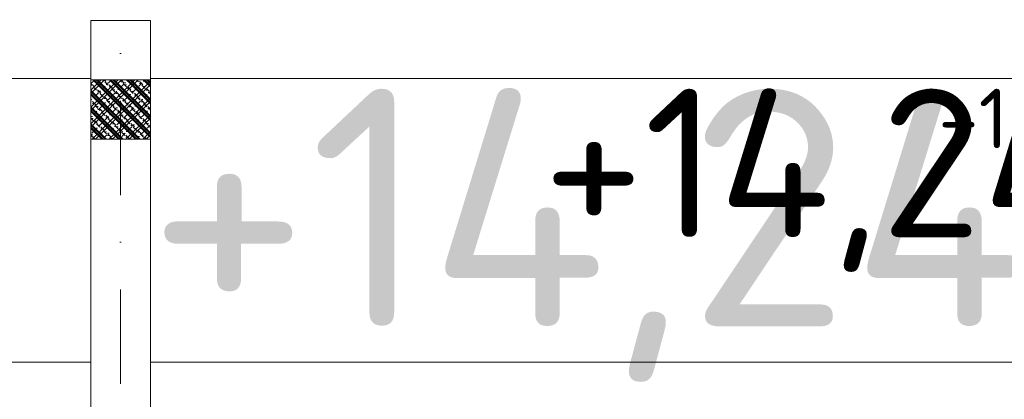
# Model space of a CAD drawing. Header units: millimetres. Extents: x -1695604 to 5289369, y -1488057 to 2187451.
# Tile 120 of 656: x 23660 to 26975, y -32230 to -30952. Entities that reach past the tile are written whole.
import ezdxf
from ezdxf.enums import TextEntityAlignment as Align

# ---------------------------------------------------------------- set-up
doc = ezdxf.new("R2010")
doc.units = ezdxf.units.MM
doc.linetypes.add('CENTERX2', pattern=[101.6, 63.5, -12.7, 12.7, -12.7])
doc.linetypes.add('DASHDOT', pattern=[25.4, 12.7, -6.35, 0, -6.35])
for name, color, linetype in [('0 @ 1', 7, 'Continuous'), ('0 @ 10', 7, 'Continuous'), ('0 @ 100', 7, 'Continuous'), ('0 @ 200', 7, 'Continuous'), ('0 @ 250 (1)', 7, 'Continuous'), ('0 @ 250 (2)', 7, 'Continuous'), ('0 @ 400', 7, 'Continuous')]:
    doc.layers.add(name, color=color, linetype=linetype)
for name, color, linetype, lineweight in [('A99_N_koty-200-vysk', 6, 'Continuous', 9), ('A99_N_sraf', 252, 'Continuous', 0), ('A99_N_sraf @ 100', 252, 'Continuous', 0), ('A99_N_sraf @ 200 VP1', 252, 'Continuous', 0), ('A99_N_sraf @ 200 VP10', 252, 'Continuous', 0), ('A99_N_sraf @ 200 VP11', 252, 'Continuous', 0), ('A99_N_sraf @ 200 VP12', 252, 'Continuous', 0), ('A99_N_sraf @ 200 VP13', 252, 'Continuous', 0), ('A99_N_sraf @ 200 VP14', 252, 'Continuous', 0), ('A99_N_sraf @ 200 VP15', 252, 'Continuous', 0), ('A99_N_sraf @ 200 VP16', 252, 'Continuous', 0), ('A99_N_sraf @ 200 VP17', 252, 'Continuous', 0), ('A99_N_sraf @ 200 VP18', 252, 'Continuous', 0), ('A99_N_sraf @ 200 VP19', 252, 'Continuous', 0), ('A99_N_sraf @ 200 VP2', 252, 'Continuous', 0), ('A99_N_sraf @ 200 VP20', 252, 'Continuous', 0), ('A99_N_sraf @ 200 VP21', 252, 'Continuous', 0), ('A99_N_sraf @ 200 VP22', 252, 'Continuous', 0), ('A99_N_sraf @ 200 VP23', 252, 'Continuous', 0), ('A99_N_sraf @ 200 VP24', 252, 'Continuous', 0), ('A99_N_sraf @ 200 VP25', 252, 'Continuous', 0), ('A99_N_sraf @ 200 VP26', 252, 'Continuous', 0), ('A99_N_sraf @ 200 VP27', 252, 'Continuous', 0), ('A99_N_sraf @ 200 VP28', 252, 'Continuous', 0), ('A99_N_sraf @ 200 VP29', 252, 'Continuous', 0), ('A99_N_sraf @ 200 VP3', 252, 'Continuous', 0), ('A99_N_sraf @ 200 VP30', 252, 'Continuous', 0), ('A99_N_sraf @ 200 VP31', 252, 'Continuous', 0), ('A99_N_sraf @ 200 VP32', 252, 'Continuous', 0), ('A99_N_sraf @ 200 VP33', 252, 'Continuous', 0), ('A99_N_sraf @ 200 VP34', 252, 'Continuous', 0), ('A99_N_sraf @ 200 VP35', 252, 'Continuous', 0), ('A99_N_sraf @ 200 VP36', 252, 'Continuous', 0), ('A99_N_sraf @ 200 VP37', 252, 'Continuous', 0), ('A99_N_sraf @ 200 VP38', 252, 'Continuous', 0), ('A99_N_sraf @ 200 VP39', 252, 'Continuous', 0), ('A99_N_sraf @ 200 VP4', 252, 'Continuous', 0), ('A99_N_sraf @ 200 VP40', 252, 'Continuous', 0), ('A99_N_sraf @ 200 VP41', 252, 'Continuous', 0), ('A99_N_sraf @ 200 VP43', 252, 'Continuous', 0), ('A99_N_sraf @ 200 VP46', 252, 'Continuous', 0), ('A99_N_sraf @ 200 VP47', 252, 'Continuous', 0), ('A99_N_sraf @ 200 VP48', 252, 'Continuous', 0), ('A99_N_sraf @ 200 VP49', 252, 'Continuous', 0), ('A99_N_sraf @ 200 VP5', 252, 'Continuous', 0), ('A99_N_sraf @ 200 VP50', 252, 'Continuous', 0), ('A99_N_sraf @ 200 VP51', 252, 'Continuous', 0), ('A99_N_sraf @ 200 VP52', 252, 'Continuous', 0), ('A99_N_sraf @ 200 VP53', 252, 'Continuous', 0), ('A99_N_sraf @ 200 VP54', 252, 'Continuous', 0), ('A99_N_sraf @ 200 VP55', 252, 'Continuous', 0), ('A99_N_sraf @ 200 VP6', 252, 'Continuous', 0), ('A99_N_sraf @ 200 VP7', 252, 'Continuous', 0), ('A99_N_sraf @ 200 VP8', 252, 'Continuous', 0), ('A99_N_sraf @ 200 VP9', 252, 'Continuous', 0), ('A99_N_sraf @ 200 VPModel', 252, 'Continuous', 0), ('A99_N_sraf @ 50 (2) VP42', 252, 'Continuous', 0), ('A99_N_sraf @ 50 (2) VP44', 252, 'Continuous', 0), ('A99_N_sraf @ 50 (2) VP45', 252, 'Continuous', 0), ('A99_N_sraf @ 50 (2) VPModel', 252, 'Continuous', 0), ('A99_N_txt-popis-200', 240, 'Continuous', 5), ('A99_S_kce-pohl', 7, 'Continuous', 5), ('A99_S_kce-rez-sil', 7, 'Continuous', 15), ('A99_S_osy', 1, 'CENTERX2', 5)]:
    doc.layers.add(name, color=color, linetype=linetype, lineweight=lineweight)
doc.styles.add('A99_kota', font='isocpeur.ttf', dxfattribs={"height": 2})
pattern_1 = [(45, (18240, -250), (-28.28427, 28.28427), []), (45, (18251.314, -250), (-28.28427, 28.28427), []), (45, (18273.94, -250), (-16.970563, 39.59798), [16, -8, 0, -8])]
pattern_2 = [(315, (-250, -18240), (28.28427, 28.28427), []), (315, (-250, -18251.314), (28.28427, 28.28427), []), (315, (-250, -18273.94), (39.59798, 16.97056), [16, -8, 0, -8])]
pattern_3 = [(135, (250, 18240), (-28.28427, -28.28427), []), (135, (250, 18251.314), (-28.28427, -28.28427), []), (135, (250, 18273.94), (-39.59798, -16.970563), [16, -8, 0, -8])]

# ---------------------------------------------------------------- blocks, each defined once
blk = doc.blocks.new('*U46')
at = {"color": 0, "linetype": 'ByBlock', "lineweight": -2}
blk.add_line((-3, 0), (7, 0), dxfattribs=at)
for points in [[(-1.75, -1.75), (0, 0), (1.75, -1.75)], [(0, 0), (0, -7.725), (0, -7.725), (9.7, -7.725)]]:
    blk.add_lwpolyline(points, dxfattribs=at)
at = {"color": 0, "linetype": 'ByBlock', "lineweight": -2, "style": 'A99_kota'}
for tag, p in [('VYSKA', (9.2, -4.975)), ('POPIS', (9.2, -8.225))]:
    blk.add_attdef(tag, text='', height=2, dxfattribs=at).set_placement(p, align=Align.TOP_RIGHT)
blk = doc.blocks.new('*U6510')
at = {"layer": 'A99_N_koty-200-vysk', "lineweight": 5}
ref = blk.add_blockref('*U46', (27335, -30390), dxfattribs=dict(at, xscale=200, yscale=200, zscale=200))
ref.add_attrib('VYSKA', '+14,245', dxfattribs={"layer": '0 @ 400', "color": 0, "linetype": 'ByBlock', "lineweight": -2, "height": 800, "style": 'A99_kota'}).set_placement((27640, -31185), align=Align.TOP_RIGHT)
ref = blk.add_blockref('*U46', (27335, -30390), dxfattribs=dict(at, xscale=200, yscale=200, zscale=200))
ref.add_attrib('VYSKA', '+14,245', dxfattribs={"layer": '0 @ 250 (1)', "color": 0, "linetype": 'ByBlock', "lineweight": -2, "height": 500, "style": 'A99_kota'}).set_placement((27640, -31185), align=Align.TOP_RIGHT)
ref = blk.add_blockref('*U46', (27335, -30390), dxfattribs=dict(at, xscale=200, yscale=200, zscale=200))
ref.add_attrib('VYSKA', '+14,245', dxfattribs={"layer": '0 @ 250 (2)', "color": 0, "linetype": 'ByBlock', "lineweight": -2, "height": 500, "style": 'A99_kota'}).set_placement((27640, -31185), align=Align.TOP_RIGHT)
ref = blk.add_blockref('*U46', (27335, -30390), dxfattribs=dict(at, xscale=200, yscale=200, zscale=200))
ref.add_attrib('VYSKA', '+14,245', dxfattribs={"layer": '0 @ 100', "color": 0, "linetype": 'ByBlock', "lineweight": -2, "height": 200, "style": 'A99_kota'}).set_placement((27640, -31185), align=Align.TOP_RIGHT)
ref = blk.add_blockref('*U46', (27335, -30390), dxfattribs=dict(at, xscale=200, yscale=200, zscale=200))
ref.add_attrib('VYSKA', '+14,245', dxfattribs={"layer": '0 @ 200', "color": 0, "linetype": 'ByBlock', "lineweight": -2, "height": 400, "style": 'A99_kota'}).set_placement((29175, -31385), align=Align.TOP_RIGHT)
ref = blk.add_blockref('*U46', (27335, -30390), dxfattribs=dict(at, xscale=200, yscale=200, zscale=200))
ref.add_attrib('VYSKA', '+14,245', dxfattribs={"layer": '0 @ 1', "color": 0, "linetype": 'ByBlock', "lineweight": -2, "height": 2, "style": 'A99_kota'}).set_placement((27640, -31185), align=Align.TOP_RIGHT)
ref = blk.add_blockref('*U46', (27335, -30390), dxfattribs=dict(at, xscale=200, yscale=200, zscale=200))
ref.add_attrib('VYSKA', '+14,245', dxfattribs={"layer": '0 @ 10', "color": 0, "linetype": 'ByBlock', "lineweight": -2, "height": 20, "style": 'A99_kota'}).set_placement((27640, -31185), align=Align.TOP_RIGHT)
blk = doc.blocks.new('*U6488')
at = {"layer": 'A99_N_sraf @ 100', "lineweight": 0, "ltscale": 2, "transparency": 33554687}
h = blk.add_hatch(dxfattribs=at)
h.set_pattern_fill('ZELEZOBETON', color=256, scale=8)
h.set_pattern_definition(pattern_1)
h.paths.add_polyline_path([(24100, -31355), (24100, -31155), (23900, -31155), (23900, -31355)])
at = {"layer": 'A99_N_sraf @ 200 VP1', "lineweight": 0, "ltscale": 2, "transparency": 33554687}
h = blk.add_hatch(dxfattribs=at)
h.set_pattern_fill('ZELEZOBETON', color=256, scale=8)
h.set_pattern_definition(pattern_1)
h.paths.add_polyline_path([(24100, -31355), (24100, -31155), (23900, -31155), (23900, -31355)])
at = {"layer": 'A99_N_sraf @ 200 VP10', "lineweight": 0, "ltscale": 2, "transparency": 33554687}
h = blk.add_hatch(dxfattribs=at)
h.set_pattern_fill('ZELEZOBETON', color=256, scale=8)
h.set_pattern_definition(pattern_1)
h.paths.add_polyline_path([(24100, -31355), (24100, -31155), (23900, -31155), (23900, -31355)])
at = {"layer": 'A99_N_sraf @ 200 VP11', "lineweight": 0, "ltscale": 2, "transparency": 33554687}
h = blk.add_hatch(dxfattribs=at)
h.set_pattern_fill('ZELEZOBETON', color=256, scale=8)
h.set_pattern_definition(pattern_1)
h.paths.add_polyline_path([(24100, -31355), (24100, -31155), (23900, -31155), (23900, -31355)])
at = {"layer": 'A99_N_sraf @ 200 VP12', "lineweight": 0, "ltscale": 2, "transparency": 33554687}
h = blk.add_hatch(dxfattribs=at)
h.set_pattern_fill('ZELEZOBETON', color=256, scale=8)
h.set_pattern_definition(pattern_1)
h.paths.add_polyline_path([(24100, -31355), (24100, -31155), (23900, -31155), (23900, -31355)])
at = {"layer": 'A99_N_sraf @ 200 VP13', "lineweight": 0, "ltscale": 2, "transparency": 33554687}
h = blk.add_hatch(dxfattribs=at)
h.set_pattern_fill('ZELEZOBETON', color=256, scale=8)
h.set_pattern_definition(pattern_2)
h.paths.add_polyline_path([(24100, -31355), (24100, -31155), (23900, -31155), (23900, -31355)])
at = {"layer": 'A99_N_sraf @ 200 VP14', "lineweight": 0, "ltscale": 2, "transparency": 33554687}
h = blk.add_hatch(dxfattribs=at)
h.set_pattern_fill('ZELEZOBETON', color=256, scale=8)
h.set_pattern_definition(pattern_2)
h.paths.add_polyline_path([(24100, -31355), (24100, -31155), (23900, -31155), (23900, -31355)])
at = {"layer": 'A99_N_sraf @ 200 VP15', "lineweight": 0, "ltscale": 2, "transparency": 33554687}
h = blk.add_hatch(dxfattribs=at)
h.set_pattern_fill('ZELEZOBETON', color=256, scale=8)
h.set_pattern_definition(pattern_1)
h.paths.add_polyline_path([(24100, -31355), (24100, -31155), (23900, -31155), (23900, -31355)])
at = {"layer": 'A99_N_sraf @ 200 VP16', "lineweight": 0, "ltscale": 2, "transparency": 33554687}
h = blk.add_hatch(dxfattribs=at)
h.set_pattern_fill('ZELEZOBETON', color=256, scale=8)
h.set_pattern_definition(pattern_1)
h.paths.add_polyline_path([(24100, -31355), (24100, -31155), (23900, -31155), (23900, -31355)])
at = {"layer": 'A99_N_sraf @ 200 VP17', "lineweight": 0, "ltscale": 2, "transparency": 33554687}
h = blk.add_hatch(dxfattribs=at)
h.set_pattern_fill('ZELEZOBETON', color=256, scale=8)
h.set_pattern_definition(pattern_1)
h.paths.add_polyline_path([(24100, -31355), (24100, -31155), (23900, -31155), (23900, -31355)])
at = {"layer": 'A99_N_sraf @ 200 VP18', "lineweight": 0, "ltscale": 2, "transparency": 33554687}
h = blk.add_hatch(dxfattribs=at)
h.set_pattern_fill('ZELEZOBETON', color=256, scale=8)
h.set_pattern_definition(pattern_2)
h.paths.add_polyline_path([(24100, -31355), (24100, -31155), (23900, -31155), (23900, -31355)])
at = {"layer": 'A99_N_sraf @ 200 VP19', "lineweight": 0, "ltscale": 2, "transparency": 33554687}
h = blk.add_hatch(dxfattribs=at)
h.set_pattern_fill('ZELEZOBETON', color=256, scale=8)
h.set_pattern_definition(pattern_1)
h.paths.add_polyline_path([(24100, -31355), (24100, -31155), (23900, -31155), (23900, -31355)])
at = {"layer": 'A99_N_sraf @ 200 VP2', "lineweight": 0, "ltscale": 2, "transparency": 33554687}
h = blk.add_hatch(dxfattribs=at)
h.set_pattern_fill('ZELEZOBETON', color=256, scale=8)
h.set_pattern_definition(pattern_1)
h.paths.add_polyline_path([(24100, -31355), (24100, -31155), (23900, -31155), (23900, -31355)])
at = {"layer": 'A99_N_sraf @ 200 VP20', "lineweight": 0, "ltscale": 2, "transparency": 33554687}
h = blk.add_hatch(dxfattribs=at)
h.set_pattern_fill('ZELEZOBETON', color=256, scale=8)
h.set_pattern_definition(pattern_1)
h.paths.add_polyline_path([(24100, -31355), (24100, -31155), (23900, -31155), (23900, -31355)])
at = {"layer": 'A99_N_sraf @ 200 VP21', "lineweight": 0, "ltscale": 2, "transparency": 33554687}
h = blk.add_hatch(dxfattribs=at)
h.set_pattern_fill('ZELEZOBETON', color=256, scale=8)
h.set_pattern_definition(pattern_1)
h.paths.add_polyline_path([(24100, -31355), (24100, -31155), (23900, -31155), (23900, -31355)])
at = {"layer": 'A99_N_sraf @ 200 VP22', "lineweight": 0, "ltscale": 2, "transparency": 33554687}
h = blk.add_hatch(dxfattribs=at)
h.set_pattern_fill('ZELEZOBETON', color=256, scale=8)
h.set_pattern_definition(pattern_1)
h.paths.add_polyline_path([(24100, -31355), (24100, -31155), (23900, -31155), (23900, -31355)])
at = {"layer": 'A99_N_sraf @ 200 VP23', "lineweight": 0, "ltscale": 2, "transparency": 33554687}
h = blk.add_hatch(dxfattribs=at)
h.set_pattern_fill('ZELEZOBETON', color=256, scale=8)
h.set_pattern_definition(pattern_1)
h.paths.add_polyline_path([(24100, -31355), (24100, -31155), (23900, -31155), (23900, -31355)])
at = {"layer": 'A99_N_sraf @ 200 VP24', "lineweight": 0, "ltscale": 2, "transparency": 33554687}
h = blk.add_hatch(dxfattribs=at)
h.set_pattern_fill('ZELEZOBETON', color=256, scale=8)
h.set_pattern_definition(pattern_2)
h.paths.add_polyline_path([(24100, -31355), (24100, -31155), (23900, -31155), (23900, -31355)])
at = {"layer": 'A99_N_sraf @ 200 VP25', "lineweight": 0, "ltscale": 2, "transparency": 33554687}
h = blk.add_hatch(dxfattribs=at)
h.set_pattern_fill('ZELEZOBETON', color=256, scale=8)
h.set_pattern_definition(pattern_1)
h.paths.add_polyline_path([(24100, -31355), (24100, -31155), (23900, -31155), (23900, -31355)])
at = {"layer": 'A99_N_sraf @ 200 VP26', "lineweight": 0, "ltscale": 2, "transparency": 33554687}
h = blk.add_hatch(dxfattribs=at)
h.set_pattern_fill('ZELEZOBETON', color=256, scale=8)
h.set_pattern_definition(pattern_1)
h.paths.add_polyline_path([(24100, -31355), (24100, -31155), (23900, -31155), (23900, -31355)])
at = {"layer": 'A99_N_sraf @ 200 VP27', "lineweight": 0, "ltscale": 2, "transparency": 33554687}
h = blk.add_hatch(dxfattribs=at)
h.set_pattern_fill('ZELEZOBETON', color=256, scale=8)
h.set_pattern_definition(pattern_1)
h.paths.add_polyline_path([(24100, -31355), (24100, -31155), (23900, -31155), (23900, -31355)])
at = {"layer": 'A99_N_sraf @ 200 VP28', "lineweight": 0, "ltscale": 2, "transparency": 33554687}
h = blk.add_hatch(dxfattribs=at)
h.set_pattern_fill('ZELEZOBETON', color=256, scale=8)
h.set_pattern_definition(pattern_1)
h.paths.add_polyline_path([(24100, -31355), (24100, -31155), (23900, -31155), (23900, -31355)])
at = {"layer": 'A99_N_sraf @ 200 VP29', "lineweight": 0, "ltscale": 2, "transparency": 33554687}
h = blk.add_hatch(dxfattribs=at)
h.set_pattern_fill('ZELEZOBETON', color=256, scale=8)
h.set_pattern_definition(pattern_1)
h.paths.add_polyline_path([(24100, -31355), (24100, -31155), (23900, -31155), (23900, -31355)])
at = {"layer": 'A99_N_sraf @ 200 VP3', "lineweight": 0, "ltscale": 2, "transparency": 33554687}
h = blk.add_hatch(dxfattribs=at)
h.set_pattern_fill('ZELEZOBETON', color=256, scale=8)
h.set_pattern_definition(pattern_1)
h.paths.add_polyline_path([(24100, -31355), (24100, -31155), (23900, -31155), (23900, -31355)])
at = {"layer": 'A99_N_sraf @ 200 VP30', "lineweight": 0, "ltscale": 2, "transparency": 33554687}
h = blk.add_hatch(dxfattribs=at)
h.set_pattern_fill('ZELEZOBETON', color=256, scale=8)
h.set_pattern_definition(pattern_1)
h.paths.add_polyline_path([(24100, -31355), (24100, -31155), (23900, -31155), (23900, -31355)])
at = {"layer": 'A99_N_sraf @ 200 VP31', "lineweight": 0, "ltscale": 2, "transparency": 33554687}
h = blk.add_hatch(dxfattribs=at)
h.set_pattern_fill('ZELEZOBETON', color=256, scale=8)
h.set_pattern_definition(pattern_1)
h.paths.add_polyline_path([(24100, -31355), (24100, -31155), (23900, -31155), (23900, -31355)])
at = {"layer": 'A99_N_sraf @ 200 VP32', "lineweight": 0, "ltscale": 2, "transparency": 33554687}
h = blk.add_hatch(dxfattribs=at)
h.set_pattern_fill('ZELEZOBETON', color=256, scale=8)
h.set_pattern_definition(pattern_1)
h.paths.add_polyline_path([(24100, -31355), (24100, -31155), (23900, -31155), (23900, -31355)])
at = {"layer": 'A99_N_sraf @ 200 VP33', "lineweight": 0, "ltscale": 2, "transparency": 33554687}
h = blk.add_hatch(dxfattribs=at)
h.set_pattern_fill('ZELEZOBETON', color=256, scale=8)
h.set_pattern_definition(pattern_1)
h.paths.add_polyline_path([(24100, -31355), (24100, -31155), (23900, -31155), (23900, -31355)])
at = {"layer": 'A99_N_sraf @ 200 VP34', "lineweight": 0, "ltscale": 2, "transparency": 33554687}
h = blk.add_hatch(dxfattribs=at)
h.set_pattern_fill('ZELEZOBETON', color=256, scale=8)
h.set_pattern_definition(pattern_1)
h.paths.add_polyline_path([(24100, -31355), (24100, -31155), (23900, -31155), (23900, -31355)])
at = {"layer": 'A99_N_sraf @ 200 VP35', "lineweight": 0, "ltscale": 2, "transparency": 33554687}
h = blk.add_hatch(dxfattribs=at)
h.set_pattern_fill('ZELEZOBETON', color=256, scale=8)
h.set_pattern_definition(pattern_1)
h.paths.add_polyline_path([(24100, -31355), (24100, -31155), (23900, -31155), (23900, -31355)])
at = {"layer": 'A99_N_sraf @ 200 VP36', "lineweight": 0, "ltscale": 2, "transparency": 33554687}
h = blk.add_hatch(dxfattribs=at)
h.set_pattern_fill('ZELEZOBETON', color=256, scale=8)
h.set_pattern_definition(pattern_1)
h.paths.add_polyline_path([(24100, -31355), (24100, -31155), (23900, -31155), (23900, -31355)])
at = {"layer": 'A99_N_sraf @ 200 VP37', "lineweight": 0, "ltscale": 2, "transparency": 33554687}
h = blk.add_hatch(dxfattribs=at)
h.set_pattern_fill('ZELEZOBETON', color=256, scale=8)
h.set_pattern_definition(pattern_1)
h.paths.add_polyline_path([(24100, -31355), (24100, -31155), (23900, -31155), (23900, -31355)])
at = {"layer": 'A99_N_sraf @ 200 VP38', "lineweight": 0, "ltscale": 2, "transparency": 33554687}
h = blk.add_hatch(dxfattribs=at)
h.set_pattern_fill('ZELEZOBETON', color=256, scale=8)
h.set_pattern_definition(pattern_1)
h.paths.add_polyline_path([(24100, -31355), (24100, -31155), (23900, -31155), (23900, -31355)])
at = {"layer": 'A99_N_sraf @ 200 VP39', "lineweight": 0, "ltscale": 2, "transparency": 33554687}
h = blk.add_hatch(dxfattribs=at)
h.set_pattern_fill('ZELEZOBETON', color=256, scale=8)
h.set_pattern_definition(pattern_1)
h.paths.add_polyline_path([(24100, -31355), (24100, -31155), (23900, -31155), (23900, -31355)])
at = {"layer": 'A99_N_sraf @ 200 VP4', "lineweight": 0, "ltscale": 2, "transparency": 33554687}
h = blk.add_hatch(dxfattribs=at)
h.set_pattern_fill('ZELEZOBETON', color=256, scale=8)
h.set_pattern_definition(pattern_1)
h.paths.add_polyline_path([(24100, -31355), (24100, -31155), (23900, -31155), (23900, -31355)])
at = {"layer": 'A99_N_sraf @ 200 VP40', "lineweight": 0, "ltscale": 2, "transparency": 33554687}
h = blk.add_hatch(dxfattribs=at)
h.set_pattern_fill('ZELEZOBETON', color=256, scale=8)
h.set_pattern_definition(pattern_1)
h.paths.add_polyline_path([(24100, -31355), (24100, -31155), (23900, -31155), (23900, -31355)])
at = {"layer": 'A99_N_sraf @ 200 VP41', "lineweight": 0, "ltscale": 2, "transparency": 33554687}
h = blk.add_hatch(dxfattribs=at)
h.set_pattern_fill('ZELEZOBETON', color=256, scale=8)
h.set_pattern_definition(pattern_3)
h.paths.add_polyline_path([(24100, -31355), (24100, -31155), (23900, -31155), (23900, -31355)])
at = {"layer": 'A99_N_sraf @ 200 VP43', "lineweight": 0, "ltscale": 2, "transparency": 33554687}
h = blk.add_hatch(dxfattribs=at)
h.set_pattern_fill('ZELEZOBETON', color=256, scale=8)
h.set_pattern_definition(pattern_1)
h.paths.add_polyline_path([(24100, -31355), (24100, -31155), (23900, -31155), (23900, -31355)])
at = {"layer": 'A99_N_sraf @ 200 VP46', "lineweight": 0, "ltscale": 2, "transparency": 33554687}
h = blk.add_hatch(dxfattribs=at)
h.set_pattern_fill('ZELEZOBETON', color=256, scale=8)
h.set_pattern_definition(pattern_1)
h.paths.add_polyline_path([(24100, -31355), (24100, -31155), (23900, -31155), (23900, -31355)])
at = {"layer": 'A99_N_sraf @ 200 VP47', "lineweight": 0, "ltscale": 2, "transparency": 33554687}
h = blk.add_hatch(dxfattribs=at)
h.set_pattern_fill('ZELEZOBETON', color=256, scale=8)
h.set_pattern_definition(pattern_1)
h.paths.add_polyline_path([(24100, -31355), (24100, -31155), (23900, -31155), (23900, -31355)])
at = {"layer": 'A99_N_sraf @ 200 VP48', "lineweight": 0, "ltscale": 2, "transparency": 33554687}
h = blk.add_hatch(dxfattribs=at)
h.set_pattern_fill('ZELEZOBETON', color=256, scale=8)
h.set_pattern_definition(pattern_1)
h.paths.add_polyline_path([(24100, -31355), (24100, -31155), (23900, -31155), (23900, -31355)])
at = {"layer": 'A99_N_sraf @ 200 VP49', "lineweight": 0, "ltscale": 2, "transparency": 33554687}
h = blk.add_hatch(dxfattribs=at)
h.set_pattern_fill('ZELEZOBETON', color=256, scale=8)
h.set_pattern_definition(pattern_1)
h.paths.add_polyline_path([(24100, -31355), (24100, -31155), (23900, -31155), (23900, -31355)])
at = {"layer": 'A99_N_sraf @ 200 VP5', "lineweight": 0, "ltscale": 2, "transparency": 33554687}
h = blk.add_hatch(dxfattribs=at)
h.set_pattern_fill('ZELEZOBETON', color=256, scale=8)
h.set_pattern_definition(pattern_1)
h.paths.add_polyline_path([(24100, -31355), (24100, -31155), (23900, -31155), (23900, -31355)])
at = {"layer": 'A99_N_sraf @ 200 VP50', "lineweight": 0, "ltscale": 2, "transparency": 33554687}
h = blk.add_hatch(dxfattribs=at)
h.set_pattern_fill('ZELEZOBETON', color=256, scale=8)
h.set_pattern_definition(pattern_1)
h.paths.add_polyline_path([(24100, -31355), (24100, -31155), (23900, -31155), (23900, -31355)])
at = {"layer": 'A99_N_sraf @ 200 VP51', "lineweight": 0, "ltscale": 2, "transparency": 33554687}
h = blk.add_hatch(dxfattribs=at)
h.set_pattern_fill('ZELEZOBETON', color=256, scale=8)
h.set_pattern_definition([(135, (250, 18240), (-28.28427, -28.28427), []), (135, (250, 18251.314), (-28.28427, -28.28427), []), (135, (250, 18273.94), (-39.59798, -16.970563), [16, -8, 0, -8])])
h.paths.add_polyline_path([(24100, -31355), (24100, -31155), (23900, -31155), (23900, -31355)])
at = {"layer": 'A99_N_sraf @ 200 VP52', "lineweight": 0, "ltscale": 2, "transparency": 33554687}
h = blk.add_hatch(dxfattribs=at)
h.set_pattern_fill('ZELEZOBETON', color=256, scale=8)
h.set_pattern_definition(pattern_1)
h.paths.add_polyline_path([(24100, -31355), (24100, -31155), (23900, -31155), (23900, -31355)])
at = {"layer": 'A99_N_sraf @ 200 VP53', "lineweight": 0, "ltscale": 2, "transparency": 33554687}
h = blk.add_hatch(dxfattribs=at)
h.set_pattern_fill('ZELEZOBETON', color=256, scale=8)
h.set_pattern_definition(pattern_1)
h.paths.add_polyline_path([(24100, -31355), (24100, -31155), (23900, -31155), (23900, -31355)])
at = {"layer": 'A99_N_sraf @ 200 VP54', "lineweight": 0, "ltscale": 2, "transparency": 33554687}
h = blk.add_hatch(dxfattribs=at)
h.set_pattern_fill('ZELEZOBETON', color=256, scale=8)
h.set_pattern_definition(pattern_1)
h.paths.add_polyline_path([(24100, -31355), (24100, -31155), (23900, -31155), (23900, -31355)])
at = {"layer": 'A99_N_sraf @ 200 VP55', "lineweight": 0, "ltscale": 2, "transparency": 33554687}
h = blk.add_hatch(dxfattribs=at)
h.set_pattern_fill('ZELEZOBETON', color=256, scale=8)
h.set_pattern_definition(pattern_1)
h.paths.add_polyline_path([(24100, -31355), (24100, -31155), (23900, -31155), (23900, -31355)])
at = {"layer": 'A99_N_sraf @ 200 VP6', "lineweight": 0, "ltscale": 2, "transparency": 33554687}
h = blk.add_hatch(dxfattribs=at)
h.set_pattern_fill('ZELEZOBETON', color=256, scale=8)
h.set_pattern_definition(pattern_1)
h.paths.add_polyline_path([(24100, -31355), (24100, -31155), (23900, -31155), (23900, -31355)])
at = {"layer": 'A99_N_sraf @ 200 VP7', "lineweight": 0, "ltscale": 2, "transparency": 33554687}
h = blk.add_hatch(dxfattribs=at)
h.set_pattern_fill('ZELEZOBETON', color=256, scale=8)
h.set_pattern_definition(pattern_1)
h.paths.add_polyline_path([(24100, -31355), (24100, -31155), (23900, -31155), (23900, -31355)])
at = {"layer": 'A99_N_sraf @ 200 VP8', "lineweight": 0, "ltscale": 2, "transparency": 33554687}
h = blk.add_hatch(dxfattribs=at)
h.set_pattern_fill('ZELEZOBETON', color=256, scale=8)
h.set_pattern_definition(pattern_1)
h.paths.add_polyline_path([(24100, -31355), (24100, -31155), (23900, -31155), (23900, -31355)])
at = {"layer": 'A99_N_sraf @ 200 VP9', "lineweight": 0, "ltscale": 2, "transparency": 33554687}
h = blk.add_hatch(dxfattribs=at)
h.set_pattern_fill('ZELEZOBETON', color=256, scale=8)
h.set_pattern_definition(pattern_1)
h.paths.add_polyline_path([(24100, -31355), (24100, -31155), (23900, -31155), (23900, -31355)])
at = {"layer": 'A99_N_sraf @ 200 VPModel', "lineweight": 0, "ltscale": 2, "transparency": 33554687}
h = blk.add_hatch(dxfattribs=at)
h.set_pattern_fill('ZELEZOBETON', color=256, scale=8)
h.set_pattern_definition(pattern_1)
h.paths.add_polyline_path([(24100, -31355), (24100, -31155), (23900, -31155), (23900, -31355)])
at = {"layer": 'A99_N_sraf @ 50 (2) VP42', "lineweight": 0, "ltscale": 2, "transparency": 33554687}
h = blk.add_hatch(dxfattribs=at)
h.set_pattern_fill('ZELEZOBETON', color=256, scale=8)
h.set_pattern_definition(pattern_3)
h.paths.add_polyline_path([(24100, -31355), (24100, -31155), (23900, -31155), (23900, -31355)])
at = {"layer": 'A99_N_sraf @ 50 (2) VP44', "lineweight": 0, "ltscale": 2, "transparency": 33554687}
h = blk.add_hatch(dxfattribs=at)
h.set_pattern_fill('ZELEZOBETON', color=256, scale=8)
h.set_pattern_definition(pattern_1)
h.paths.add_polyline_path([(24100, -31355), (24100, -31155), (23900, -31155), (23900, -31355)])
at = {"layer": 'A99_N_sraf @ 50 (2) VP45', "lineweight": 0, "ltscale": 2, "transparency": 33554687}
h = blk.add_hatch(dxfattribs=at)
h.set_pattern_fill('ZELEZOBETON', color=256, scale=8)
h.set_pattern_definition(pattern_3)
h.paths.add_polyline_path([(24100, -31355), (24100, -31155), (23900, -31155), (23900, -31355)])
at = {"layer": 'A99_N_sraf @ 50 (2) VPModel', "lineweight": 0, "ltscale": 2, "transparency": 33554687}
h = blk.add_hatch(dxfattribs=at)
h.set_pattern_fill('ZELEZOBETON', color=256, scale=8)
h.set_pattern_definition(pattern_1)
h.paths.add_polyline_path([(24100, -31355), (24100, -31155), (23900, -31155), (23900, -31355)])

msp = doc.modelspace()

# ---------------------------------------------------------------- linework, layer by layer
at = {"layer": 'A99_S_kce-pohl', "linetype": 'Continuous'}
for p, q in [((23900, -33515), (23900, -30955)), ((24100, -30955), (23900, -30955)), ((24100, -33515), (24100, -30955)), ((23900, -31150.5), (18100, -31150.5)), ((29900, -31150.5), (24100, -31150.5)), ((23900, -32105), (18100, -32105)), ((29900, -32105), (24100, -32105))]:
    msp.add_line(p, q, dxfattribs=at)
at = {"layer": 'A99_S_kce-rez-sil', "linetype": 'Continuous', "flags": 128}
msp.add_lwpolyline([(23900, -31155), (24100, -31155), (24100, -31355), (23900, -31355)], close=True, dxfattribs=at)
at = {"layer": 'A99_S_osy', "linetype": 'DASHDOT', "lineweight": 5, "ltscale": 25}
msp.add_line((24000, -28685), (24000, -34460), dxfattribs=at)

# ---------------------------------------------------------------- block references
at = {"layer": 'A99_N_sraf', "color": 3, "linetype": 'Continuous', "lineweight": 18}
msp.add_blockref('*U6488', (0, 0), dxfattribs=at)
at = {"layer": 'A99_N_txt-popis-200', "color": 3, "linetype": 'Continuous', "lineweight": 18}
msp.add_blockref('*U6510', (0, 0), dxfattribs=at)

doc.saveas('drawing.dxf')
